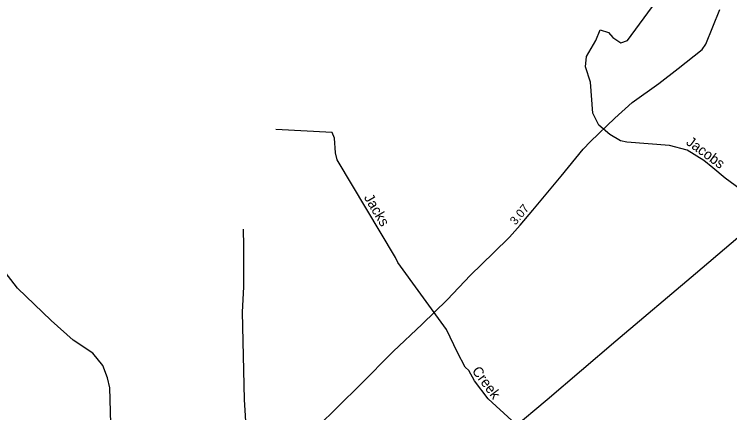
# Model space of a CAD drawing. Extents: x 2532689 to 2764727, y 536648 to 732970.
# Drawn here: x 2653505 to 2664029, y 582158 to 588019 of the extents above; entities that cross this region are included whole.
import ezdxf

# ---------------------------------------------------------------- set-up
doc = ezdxf.new("R2010")
doc.units = 0
for name, color, linetype in [('Exist Hydrographic Creek Single Shore', 7, 'Continuous'), ('Exist Hydrographic Creek Single Shore Label', 7, 'Continuous'), ('Exist Railroad Mainline', 7, 'Continuous'), ('Exist Road Primary NC Attributed', 7, 'Continuous'), ('Exist Road Primary NC Mileage Hundredths English Label', 7, 'Continuous')]:
    doc.layers.add(name, color=color, linetype=linetype)

msp = doc.modelspace()

# ---------------------------------------------------------------- linework, layer by layer
at = {"layer": 'Exist Hydrographic Creek Single Shore'}
for points in [[(2663780, 585758), (2663648, 585867), (2663403, 586018), (2663143, 586089), (2662517, 586139), (2662425, 586155), (2662264, 586251), (2662103, 586389), (2662016, 586563), (2661981, 587021), (2661909, 587244), (2661923, 587396), (2662059, 587631), (2662122, 587791), (2662248, 587751), (2662308, 587677), (2662426, 587597), (2662526, 587634), (2663068, 588378)], [(2660140, 582829), (2660027, 583044), (2659861, 583383), (2659147, 584365), (2659112, 584439), (2658255, 585879), (2658228, 585979), (2658215, 586196), (2658180, 586279), (2657354, 586325)], [(2665226, 585008), (2664915, 585120), (2664572, 585195), (2664403, 585283), (2663962, 585607), (2663780, 585758)], [(2655012, 579490), (2654975, 579656), (2654963, 580223), (2654928, 580297), (2654922, 580573), (2654925, 580806), (2654964, 580932), (2654997, 581315), (2654964, 581681), (2654924, 581998), (2654912, 582523), (2654875, 582672), (2654805, 582853), (2654659, 583034), (2654372, 583226), (2654048, 583512), (2653554, 583991), (2653323, 584287), (2652982, 584605), (2652784, 584893), (2652749, 584973), (2652594, 585230)], [(2657295, 578791), (2657251, 578881), (2657233, 578965), (2657153, 579189), (2657126, 579253), (2657092, 579311), (2657037, 579509), (2657014, 579827), (2656994, 580735), (2657019, 581084), (2656989, 581342), (2656942, 581551), (2656891, 582350), (2656863, 583639), (2656880, 584007), (2656883, 584608), (2656878, 584858)], [(2660947, 581371), (2660943, 581571), (2660912, 581813), (2660867, 581969), (2660824, 582042), (2660475, 582360), (2660277, 582625), (2660191, 582779), (2660140, 582829)]]:
    msp.add_lwpolyline(points, dxfattribs=at)
at = {"layer": 'Exist Railroad Mainline'}
msp.add_lwpolyline([(2660831, 581922), (2661346, 582353), (2662355, 583214), (2663525, 584206), (2664476, 585013)], dxfattribs=at)
at = {"layer": 'Exist Road Primary NC Attributed'}
msp.add_lwpolyline([(2657956, 581940), (2658593, 582567), (2659080, 583060), (2659504, 583460), (2659875, 583819), (2660218, 584179), (2660554, 584509), (2660788, 584739), (2660949, 584917), (2661133, 585137), (2661550, 585639), (2661875, 586036), (2661982, 586149), (2662339, 586489), (2662596, 586720), (2662987, 587002), (2663269, 587220), (2663622, 587502), (2663678, 587577), (2663883, 588088)], dxfattribs=at)

# ---------------------------------------------------------------- texts
at = {"layer": 'Exist Hydrographic Creek Single Shore Label'}
for s, rotation, p in [('Jacobs', 323.7271, (2663376, 586114)), ('Jacks', 300.7686, (2658643, 585323)), ('Creek', 306.822, (2660229, 582771))]:
    msp.add_text(s, height=150, rotation=rotation, dxfattribs=at).set_placement(p)
at = {"layer": 'Exist Road Primary NC Mileage Hundredths English Label'}
msp.add_text('3.07', height=125, rotation=50.0314, dxfattribs=at).set_placement((2660878, 584909))

doc.saveas('drawing.dxf')
